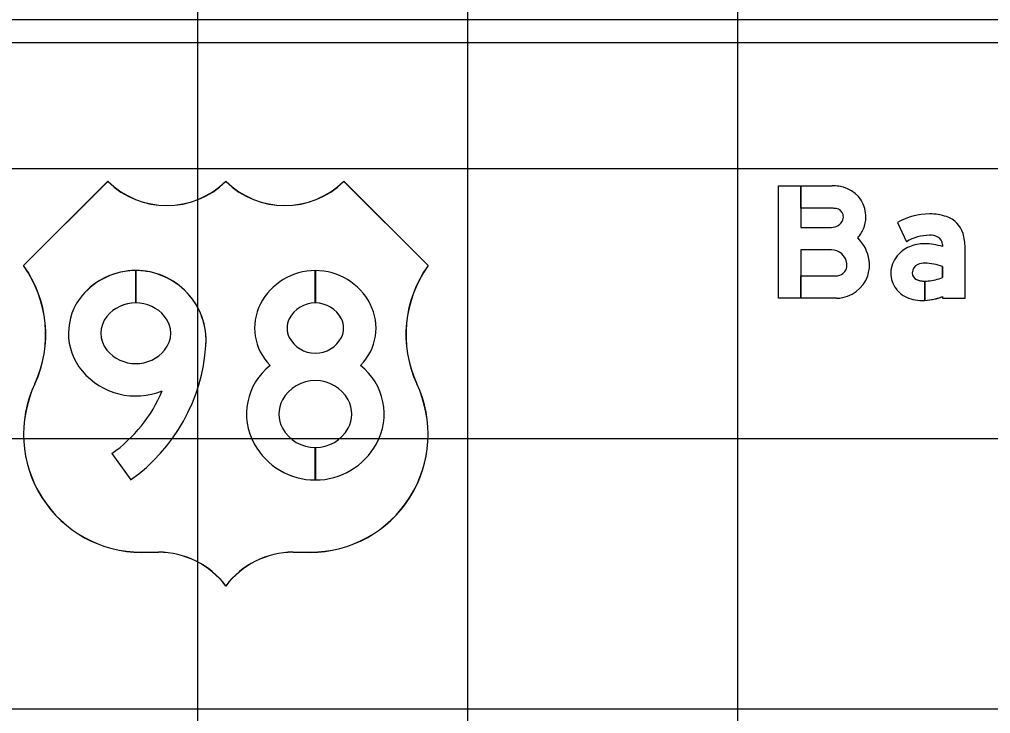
# Model space of a CAD drawing. Extents: x 2193008 to 2198143, y 1236112 to 1237864.
# Drawn here: x 2197041.39 to 2197048.58, y 1237290.16 to 1237295.29 of the extents above; entities that cross this region are included whole.
import ezdxf

# ---------------------------------------------------------------- set-up
doc = ezdxf.new("R2010")
doc.units = 0
for name, color, linetype in [('GSBWFILL', 7, 'Continuous'), ('GSCOLORFILL', 7, 'Continuous'), ('GSOUTLINE', 7, 'Continuous'), ('M-ROADS', 7, 'Continuous')]:
    doc.layers.add(name, color=color, linetype=linetype)

msp = doc.modelspace()

# ---------------------------------------------------------------- linework, layer by layer
at = {"layer": 'GSBWFILL'}
for p, q in [((2197042.2475, 1237293.196), (2197042.2475, 1237293.4358)), ((2197042.2475, 1237293.4358), (2197042.2475, 1237293.196)), ((2197043.5769, 1237293.196), (2197043.5769, 1237293.4358)), ((2197043.577, 1237293.4358), (2197043.577, 1237293.196)), ((2197042.2475, 1237293.196), (2197042.2475, 1237293.196)), ((2197042.0704, 1237292.0801), (2197042.2095, 1237291.8848)), ((2197043.5769, 1237291.8848), (2197043.5769, 1237292.1246)), ((2197043.577, 1237292.1246), (2197043.577, 1237291.8848))]:
    msp.add_line(p, q, dxfattribs=at)
for points in [[(2197047.3987, 1237293.5881), (2197047.1726, 1237293.5881), (2197047.1726, 1237293.2306), (2197047.0061, 1237293.2306), (2197047.0061, 1237294.0631), (2197047.1726, 1237294.0631), (2197047.1726, 1237293.7546), (2197047.3987, 1237293.7546)], [(2197047.4038, 1237293.8966), (2197047.1726, 1237293.8966), (2197047.1726, 1237294.0631), (2197047.4038, 1237294.0631)], [(2197047.8887, 1237293.7924), (2197047.9555, 1237293.6481)], [(2197048.2216, 1237293.6278), (2197048.2216, 1237293.6125)], [(2197048.2216, 1237293.2422), (2197048.2216, 1237293.2306), (2197048.3881, 1237293.2306), (2197048.3881, 1237293.6062)], [(2197048.2216, 1237293.4651), (2197048.2216, 1237293.3842)], [(2197047.4371, 1237293.2306), (2197047.1726, 1237293.2306), (2197047.1726, 1237293.3971), (2197047.4371, 1237293.3971)], [(2197048.0905, 1237293.2145), (2197048.0905, 1237293.3573)], [(2197048.0905, 1237293.3573), (2197048.0905, 1237293.2145)]]:
    msp.add_lwpolyline(points, dxfattribs=at)
for centre, major_axis, ratio, start_param, end_param in [((2197047.4038, 1237293.6625), (0, 0.4005), 0.999998, 6.158944, 6.283185), ((2197047.4251, 1237293.8333), (0, 0.2284), 0.999998, 4.980924, 6.158944), ((2197047.4038, 1237293.6625), (0, 0.234), 0.999998, 6.158944, 6.283185), ((2197047.4251, 1237293.8333), (0, 0.0619), 0.999998, 4.980924, 6.158944), ((2197047.4133, 1237293.8301), (0, 0.2407), 0.999998, 4.712389, 4.980924), ((2197047.3987, 1237293.8469), (0, 0.0923), 0.999998, 3.141593, 4.302517), ((2197047.4375, 1237293.8301), (0, 0.05), 0.999998, 4.302517, 4.712389), ((2197047.4133, 1237293.8301), (0, 0.0742), 0.999998, 4.712389, 4.980924), ((2197047.4375, 1237293.8301), (0, 0.2165), 0.999998, 4.302517, 4.712389), ((2197048.1249, 1237293.3778), (0, 0.4772), 0.999998, 0, 0.517719), ((2197048.1249, 1237293.4474), (0, 0.4075), 0.999998, 5.96613, 6.283185), ((2197048.1935, 1237293.6567), (0, 0.1873), 0.999998, 4.997165, 5.96613), ((2197047.3987, 1237293.8469), (0, 0.2588), 0.999998, 3.993826, 4.302517), ((2197047.3987, 1237293.4726), (0, 0.282), 0.999998, 4.848927, 5.520752), ((2197048.1249, 1237293.3778), (0, 0.319), 0.999998, 0, 0.559495), ((2197048.1308, 1237293.5708), (0, 0.1261), 0.999998, 5.822746, 6.330435), ((2197048.1591, 1237293.6278), (0, 0.0624), 0.999998, 4.712389, 5.822746), ((2197048.0212, 1237293.6062), (0, 0.3669), 0.999998, 4.712389, 4.997165), ((2197047.3987, 1237293.4726), (0, 0.1155), 0.999998, 4.848927, 6.283185), ((2197048.0685, 1237293.3913), (0, 0.2387), 0.999998, 0.399285, 0.87593), ((2197048.088, 1237293.3488), (0, 0.2855), 0.999998, 0, 0.404512), ((2197048.088, 1237293.214), (0, 0.4203), 0.999998, 5.959871, 6.283185), ((2197047.4295, 1237293.4768), (0, 0.2509), 0.999998, 4.712389, 4.848927), ((2197048.0391, 1237293.4158), (0, 0.2005), 0.999998, 0.87593, 1.570796), ((2197047.4354, 1237293.4753), (0, 0.0784), 0.999998, 3.334454, 4.539563), ((2197047.4265, 1237293.4768), (0, 0.0874), 0.999998, 4.539563, 4.712389), ((2197047.4295, 1237293.4768), (0, 0.0844), 0.999998, 4.712389, 4.848927), ((2197047.4265, 1237293.4768), (0, 0.2539), 0.999998, 4.539563, 4.712389), ((2197048.0676, 1237293.416), (0, 0.0708), 0.999998, 0.408547, 1.530785), ((2197048.0873, 1237293.3704), (0, 0.1204), 0.999998, 6.259455, 6.691732), ((2197048.0785, 1237293.0816), (0, 0.4093), 0.999998, 5.926185, 6.254823), ((2197042.2481, 1237292.9162), (0, 0.5196), 0.999993, 0.001231, 0.86636), ((2197042.2481, 1237292.9162), (0, 0.5196), 0.999993, 4.64468, 6.284272), ((2197043.5769, 1237292.9787), (0, 0.457), 0.999996, 0, 1.094914), ((2197043.5769, 1237292.9787), (0, 0.457), 0.999996, 5.188271, 6.283021), ((2197047.4371, 1237293.4668), (0, 0.0698), 0.999998, 3.141593, 3.334454), ((2197047.4354, 1237293.4753), (0, 0.2449), 0.999998, 3.334454, 4.539563), ((2197048.0303, 1237293.4158), (0, 0.1916), 0.999998, 1.570796, 2.21394), ((2197048.0722, 1237293.4158), (0, 0.0754), 0.999998, 1.530785, 1.570796), ((2197048.0467, 1237293.4158), (0, 0.0499), 0.999998, 1.570796, 2.757027), ((2197048.0905, 1237293.5238), (0, 0.1665), 0.999998, 2.757027, 3.141593), ((2197048.0808, 1237293.7424), (0, 0.3848), 0.999998, 3.228562, 3.516221), ((2197048.0473, 1237293.4285), (0, 0.2129), 0.999998, 2.21394, 2.611125), ((2197048.0905, 1237293.5238), (0, 0.1665), 0.999998, 3.141843, 3.28451), ((2197042.1833, 1237292.9712), (0, 0.4346), 0.999993, 0.86636, 2.268543), ((2197047.4371, 1237293.4668), (0, 0.2363), 0.999998, 3.141593, 3.334454), ((2197048.0691, 1237293.5004), (0, 0.2865), 0.999998, 2.672443, 3.141593), ((2197048.0691, 1237293.6389), (0, 0.4249), 0.999998, 3.192057, 3.508644), ((2197042.2475, 1237292.9174), (0, 0.2786), 0.999993, 0.000269, 0.87305), ((2197042.2475, 1237292.9174), (0, 0.2786), 0.999993, 5.410135, 6.283185), ((2197043.517, 1237293.0096), (0, 0.3896), 0.999996, 1.094914, 2.361162), ((2197043.5769, 1237292.9787), (0, 0.2173), 0.999996, 0, 1.094914), ((2197043.5769, 1237292.9787), (0, 0.2173), 0.999996, 5.188271, 6.28284), ((2197043.6369, 1237293.0096), (0, 0.3896), 0.999996, 3.922023, 5.188271), ((2197048.0691, 1237293.6389), (0, 0.4249), 0.999998, 3.141593, 3.191959), ((2197042.1833, 1237292.9712), (0, 0.1948), 0.999993, 0.87305, 2.268543), ((2197042.3118, 1237292.9712), (0, 0.1948), 0.999993, 4.014643, 5.410135), ((2197043.517, 1237293.0096), (0, 0.1498), 0.999996, 1.094914, 2.046679), ((2197043.6369, 1237293.0096), (0, 0.1498), 0.999996, 4.236507, 5.188271), ((2197043.5769, 1237293.0405), (0, 0.2173), 0.999996, 2.046679, 4.236507), ((2197041.4359, 1237292.9712), (0, 1.3337), 0.999993, 3.760338, 4.64468), ((2197042.2475, 1237293.0251), (0, 0.2786), 0.999993, 2.268543, 4.014643), ((2197043.5245, 1237292.3728), (0, 0.457), 0.999996, 0.663872, 2.076157), ((2197043.6294, 1237292.3728), (0, 0.457), 0.999996, 4.207028, 5.619313), ((2197042.2475, 1237293.0251), (0, 0.5184), 0.999993, 2.268543, 3.529077), ((2197043.5769, 1237292.3438), (0, 0.2772), 0.999996, 5.21775, 7.348621), ((2197041.4359, 1237292.9712), (0, 1.0939), 0.999993, 3.760338, 4.312274), ((2197043.5245, 1237292.3728), (0, 0.2173), 0.999996, 1.065436, 2.076157), ((2197043.6294, 1237292.3728), (0, 0.2173), 0.999996, 4.207028, 5.21775), ((2197043.5769, 1237292.4018), (0, 0.2772), 0.999996, 2.076157, 3.141593), ((2197043.5769, 1237292.4018), (0, 0.2772), 0.999996, 3.141863, 4.207028), ((2197043.5769, 1237292.4018), (0, 0.517), 0.999996, 2.076157, 3.141593), ((2197043.5769, 1237292.4018), (0, 0.517), 0.999996, 3.141738, 4.207028)]:
    msp.add_ellipse(centre, major_axis=major_axis, ratio=ratio, start_param=start_param, end_param=end_param, dxfattribs=at)
at = {"layer": 'GSCOLORFILL'}
for p, q in [((2197054.4665, 1237295.291), (2197036.4845, 1237295.291)), ((2197036.4845, 1237295.1245), (2197054.4665, 1237295.1245)), ((2197042.2475, 1237293.196), (2197042.2475, 1237293.4358)), ((2197042.2475, 1237293.4358), (2197042.2475, 1237293.196)), ((2197043.5769, 1237293.196), (2197043.5769, 1237293.4358)), ((2197043.577, 1237293.4358), (2197043.577, 1237293.196)), ((2197042.2475, 1237293.196), (2197042.2475, 1237293.196)), ((2197042.0704, 1237292.0801), (2197042.2095, 1237291.8848)), ((2197043.5769, 1237291.8848), (2197043.5769, 1237292.1246)), ((2197043.577, 1237292.1246), (2197043.577, 1237291.8848))]:
    msp.add_line(p, q, dxfattribs=at)
for points in [[(2197041.4157, 1237293.472), (2197042.0401, 1237294.0964)], [(2197042.0401, 1237294.095), (2197041.417, 1237293.4719)], [(2197043.7884, 1237294.0964), (2197044.4127, 1237293.472)], [(2197044.4115, 1237293.4719), (2197043.7884, 1237294.095)], [(2197047.3987, 1237293.5881), (2197047.1726, 1237293.5881), (2197047.1726, 1237293.2306), (2197047.0061, 1237293.2306), (2197047.0061, 1237294.0631), (2197047.1726, 1237294.0631), (2197047.1726, 1237293.7546), (2197047.3987, 1237293.7546)], [(2197047.4038, 1237293.8966), (2197047.1726, 1237293.8966), (2197047.1726, 1237294.0631), (2197047.4038, 1237294.0631)], [(2197047.8887, 1237293.7924), (2197047.9555, 1237293.6481)], [(2197048.2216, 1237293.6278), (2197048.2216, 1237293.6125)], [(2197048.2216, 1237293.2422), (2197048.2216, 1237293.2306), (2197048.3881, 1237293.2306), (2197048.3881, 1237293.6062)], [(2197048.2216, 1237293.4651), (2197048.2216, 1237293.3842)], [(2197047.4371, 1237293.2306), (2197047.1726, 1237293.2306), (2197047.1726, 1237293.3971), (2197047.4371, 1237293.3971)], [(2197048.0905, 1237293.2145), (2197048.0905, 1237293.3573)], [(2197048.0905, 1237293.3573), (2197048.0905, 1237293.2145)], [(2197042.2899, 1237291.3501), (2197042.4147, 1237291.3501)], [(2197042.4147, 1237291.3491), (2197042.2899, 1237291.3491)], [(2197043.4137, 1237291.3501), (2197043.5386, 1237291.3501)], [(2197043.5386, 1237291.3491), (2197043.4137, 1237291.3491)], [(2197042.9142, 1237291.101), (2197042.9142, 1237291.0994)], [(2197042.9143, 1237291.0994), (2197042.9143, 1237291.1011)]]:
    msp.add_lwpolyline(points, dxfattribs=at)
for centre, radius, start, end in [((2197042.4772, 1237294.5423), 0.6244, 225.573, 314.427), ((2197042.4772, 1237294.5423), 0.6254, 225.66248, 314.33848), ((2197043.3513, 1237294.5423), 0.6244, 225.573, 314.427), ((2197043.3513, 1237294.5423), 0.6254, 225.66152, 314.33752), ((2197040.7056, 1237292.9623), 0.8741, 335.35777, 35.66529), ((2197040.7056, 1237292.9623), 0.8751, 335.35735, 35.61044), ((2197045.1229, 1237292.9623), 0.8751, 144.38956, 204.64265), ((2197045.1229, 1237292.9623), 0.8741, 144.33471, 204.64223), ((2197042.2899, 1237292.2232), 0.8741, 154.62307, 270), ((2197042.2899, 1237292.2232), 0.8731, 154.62265, 270), ((2197043.5386, 1237292.2232), 0.8741, 270, 25.37693), ((2197043.5386, 1237292.2232), 0.8731, 270, 25.37735), ((2197042.4147, 1237290.7248), 0.6254, 36.99024, 90), ((2197042.4147, 1237290.7248), 0.6244, 36.8699, 90), ((2197043.4137, 1237290.7248), 0.6254, 90, 143.00215), ((2197043.4137, 1237290.7248), 0.6244, 90, 143.12246)]:
    msp.add_arc(centre, radius, start, end, dxfattribs=at)
for centre, major_axis, ratio, start_param, end_param in [((2197047.4038, 1237293.6625), (0, 0.4005), 0.999998, 6.158944, 6.283185), ((2197047.4251, 1237293.8333), (0, 0.2284), 0.999998, 4.980924, 6.158944), ((2197047.4038, 1237293.6625), (0, 0.234), 0.999998, 6.158944, 6.283185), ((2197047.4251, 1237293.8333), (0, 0.0619), 0.999998, 4.980924, 6.158944), ((2197047.4133, 1237293.8301), (0, 0.2407), 0.999998, 4.712389, 4.980924), ((2197047.3987, 1237293.8469), (0, 0.0923), 0.999998, 3.141593, 4.302517), ((2197047.4375, 1237293.8301), (0, 0.05), 0.999998, 4.302517, 4.712389), ((2197047.4133, 1237293.8301), (0, 0.0742), 0.999998, 4.712389, 4.980924), ((2197047.4375, 1237293.8301), (0, 0.2165), 0.999998, 4.302517, 4.712389), ((2197048.1249, 1237293.3778), (0, 0.4772), 0.999998, 0, 0.517719), ((2197048.1249, 1237293.4474), (0, 0.4075), 0.999998, 5.96613, 6.283185), ((2197048.1935, 1237293.6567), (0, 0.1873), 0.999998, 4.997165, 5.96613), ((2197047.3987, 1237293.8469), (0, 0.2588), 0.999998, 3.993826, 4.302517), ((2197047.3987, 1237293.4726), (0, 0.282), 0.999998, 4.848927, 5.520752), ((2197048.1249, 1237293.3778), (0, 0.319), 0.999998, 0, 0.559495), ((2197048.1308, 1237293.5708), (0, 0.1261), 0.999998, 5.822746, 6.330435), ((2197048.1591, 1237293.6278), (0, 0.0624), 0.999998, 4.712389, 5.822746), ((2197048.0212, 1237293.6062), (0, 0.3669), 0.999998, 4.712389, 4.997165), ((2197047.3987, 1237293.4726), (0, 0.1155), 0.999998, 4.848927, 6.283185), ((2197048.0685, 1237293.3913), (0, 0.2387), 0.999998, 0.399285, 0.87593), ((2197048.088, 1237293.3488), (0, 0.2855), 0.999998, 0, 0.404512), ((2197048.088, 1237293.214), (0, 0.4203), 0.999998, 5.959871, 6.283185), ((2197047.4295, 1237293.4768), (0, 0.2509), 0.999998, 4.712389, 4.848927), ((2197048.0391, 1237293.4158), (0, 0.2005), 0.999998, 0.87593, 1.570796), ((2197047.4354, 1237293.4753), (0, 0.0784), 0.999998, 3.334454, 4.539563), ((2197047.4265, 1237293.4768), (0, 0.0874), 0.999998, 4.539563, 4.712389), ((2197047.4295, 1237293.4768), (0, 0.0844), 0.999998, 4.712389, 4.848927), ((2197047.4265, 1237293.4768), (0, 0.2539), 0.999998, 4.539563, 4.712389), ((2197048.0676, 1237293.416), (0, 0.0708), 0.999998, 0.408547, 1.530785), ((2197048.0873, 1237293.3704), (0, 0.1204), 0.999998, 6.259455, 6.691732), ((2197048.0785, 1237293.0816), (0, 0.4093), 0.999998, 5.926185, 6.254823), ((2197042.2481, 1237292.9162), (0, 0.5196), 0.999993, 0.001231, 0.86636), ((2197042.2481, 1237292.9162), (0, 0.5196), 0.999993, 4.64468, 6.284272), ((2197043.5769, 1237292.9787), (0, 0.457), 0.999996, 0, 1.094914), ((2197043.5769, 1237292.9787), (0, 0.457), 0.999996, 5.188271, 6.283021), ((2197047.4371, 1237293.4668), (0, 0.0698), 0.999998, 3.141593, 3.334454), ((2197047.4354, 1237293.4753), (0, 0.2449), 0.999998, 3.334454, 4.539563), ((2197048.0303, 1237293.4158), (0, 0.1916), 0.999998, 1.570796, 2.21394), ((2197048.0722, 1237293.4158), (0, 0.0754), 0.999998, 1.530785, 1.570796), ((2197048.0467, 1237293.4158), (0, 0.0499), 0.999998, 1.570796, 2.757027), ((2197048.0905, 1237293.5238), (0, 0.1665), 0.999998, 2.757027, 3.141593), ((2197048.0808, 1237293.7424), (0, 0.3848), 0.999998, 3.228562, 3.516221), ((2197048.0473, 1237293.4285), (0, 0.2129), 0.999998, 2.21394, 2.611125), ((2197048.0905, 1237293.5238), (0, 0.1665), 0.999998, 3.141843, 3.28451), ((2197042.1833, 1237292.9712), (0, 0.4346), 0.999993, 0.86636, 2.268543), ((2197047.4371, 1237293.4668), (0, 0.2363), 0.999998, 3.141593, 3.334454), ((2197048.0691, 1237293.5004), (0, 0.2865), 0.999998, 2.672443, 3.141593), ((2197048.0691, 1237293.6389), (0, 0.4249), 0.999998, 3.192057, 3.508644), ((2197042.2475, 1237292.9174), (0, 0.2786), 0.999993, 0.000269, 0.87305), ((2197042.2475, 1237292.9174), (0, 0.2786), 0.999993, 5.410135, 6.283185), ((2197043.517, 1237293.0096), (0, 0.3896), 0.999996, 1.094914, 2.361162), ((2197043.5769, 1237292.9787), (0, 0.2173), 0.999996, 0, 1.094914), ((2197043.5769, 1237292.9787), (0, 0.2173), 0.999996, 5.188271, 6.28284), ((2197043.6369, 1237293.0096), (0, 0.3896), 0.999996, 3.922023, 5.188271), ((2197048.0691, 1237293.6389), (0, 0.4249), 0.999998, 3.141593, 3.191959), ((2197042.1833, 1237292.9712), (0, 0.1948), 0.999993, 0.87305, 2.268543), ((2197042.3118, 1237292.9712), (0, 0.1948), 0.999993, 4.014643, 5.410135), ((2197043.517, 1237293.0096), (0, 0.1498), 0.999996, 1.094914, 2.046679), ((2197043.6369, 1237293.0096), (0, 0.1498), 0.999996, 4.236507, 5.188271), ((2197043.5769, 1237293.0405), (0, 0.2173), 0.999996, 2.046679, 4.236507), ((2197041.4359, 1237292.9712), (0, 1.3337), 0.999993, 3.760338, 4.64468), ((2197042.2475, 1237293.0251), (0, 0.2786), 0.999993, 2.268543, 4.014643), ((2197043.5245, 1237292.3728), (0, 0.457), 0.999996, 0.663872, 2.076157), ((2197043.6294, 1237292.3728), (0, 0.457), 0.999996, 4.207028, 5.619313), ((2197042.2475, 1237293.0251), (0, 0.5184), 0.999993, 2.268543, 3.529077), ((2197043.5769, 1237292.3438), (0, 0.2772), 0.999996, 5.21775, 7.348621), ((2197041.4359, 1237292.9712), (0, 1.0939), 0.999993, 3.760338, 4.312274), ((2197043.5245, 1237292.3728), (0, 0.2173), 0.999996, 1.065436, 2.076157), ((2197043.6294, 1237292.3728), (0, 0.2173), 0.999996, 4.207028, 5.21775), ((2197043.5769, 1237292.4018), (0, 0.2772), 0.999996, 2.076157, 3.141593), ((2197043.5769, 1237292.4018), (0, 0.2772), 0.999996, 3.141863, 4.207028), ((2197043.5769, 1237292.4018), (0, 0.517), 0.999996, 2.076157, 3.141593), ((2197043.5769, 1237292.4018), (0, 0.517), 0.999996, 3.141738, 4.207028)]:
    msp.add_ellipse(centre, major_axis=major_axis, ratio=ratio, start_param=start_param, end_param=end_param, dxfattribs=at)
at = {"layer": 'GSOUTLINE'}
msp.add_line((2197042.0704, 1237292.0801), (2197042.2095, 1237291.8848), dxfattribs=at)
for points in [[(2197047.4371, 1237293.2306), (2197047.0061, 1237293.2306), (2197047.0061, 1237294.0631), (2197047.4038, 1237294.0631)], [(2197047.4038, 1237293.8966), (2197047.1726, 1237293.8966), (2197047.1726, 1237293.7546), (2197047.3987, 1237293.7546)], [(2197047.8887, 1237293.7924), (2197047.9555, 1237293.6481)], [(2197047.3987, 1237293.5881), (2197047.1726, 1237293.5881), (2197047.1726, 1237293.3971)], [(2197048.2216, 1237293.6278), (2197048.2216, 1237293.6125)], [(2197048.2216, 1237293.2422), (2197048.2216, 1237293.2306), (2197048.3881, 1237293.2306), (2197048.3881, 1237293.6062)], [(2197048.2216, 1237293.3842), (2197048.2216, 1237293.4651)], [(2197047.1726, 1237293.3971), (2197047.4371, 1237293.3971)]]:
    msp.add_lwpolyline(points, dxfattribs=at)
for centre, major_axis, ratio, start_param, end_param in [((2197047.4038, 1237293.6625), (0, 0.4005), 0.999998, 6.158944, 6.283185), ((2197047.4251, 1237293.8333), (0, 0.2284), 0.999998, 4.980924, 6.158944), ((2197047.4038, 1237293.6625), (0, 0.234), 0.999998, 6.158944, 6.283185), ((2197047.4251, 1237293.8333), (0, 0.0619), 0.999998, 4.980924, 6.158944), ((2197047.4133, 1237293.8301), (0, 0.2407), 0.999998, 4.712389, 4.980924), ((2197047.3987, 1237293.8469), (0, 0.0923), 0.999998, 3.141593, 4.302517), ((2197047.4375, 1237293.8301), (0, 0.05), 0.999998, 4.302517, 4.712389), ((2197047.4133, 1237293.8301), (0, 0.0742), 0.999998, 4.712389, 4.980924), ((2197047.4375, 1237293.8301), (0, 0.2165), 0.999998, 4.302517, 4.712389), ((2197048.1249, 1237293.3778), (0, 0.4772), 0.999998, 6.283185, 6.800904), ((2197048.1249, 1237293.4474), (0, 0.4075), 0.999998, 5.96613, 6.283185), ((2197048.1935, 1237293.6567), (0, 0.1873), 0.999998, 4.997165, 5.96613), ((2197047.3987, 1237293.8469), (0, 0.2588), 0.999998, 3.993826, 4.302517), ((2197047.3987, 1237293.4726), (0, 0.282), 0.999998, 4.848927, 5.520752), ((2197048.1249, 1237293.3778), (0, 0.319), 0.999998, 0, 0.559495), ((2197048.1308, 1237293.5708), (0, 0.1261), 0.999998, 5.822746, 6.330435), ((2197048.1591, 1237293.6278), (0, 0.0624), 0.999998, 4.712389, 5.822746), ((2197048.0212, 1237293.6062), (0, 0.3669), 0.999998, 4.712389, 4.997165), ((2197047.3987, 1237293.4726), (0, 0.1155), 0.999998, 4.848927, 6.283185), ((2197048.0685, 1237293.3913), (0, 0.2387), 0.999998, 0.399285, 0.87593), ((2197048.088, 1237293.3488), (0, 0.2855), 0.999998, 0, 0.404512), ((2197048.088, 1237293.214), (0, 0.4203), 0.999998, 5.959871, 6.283185), ((2197047.4295, 1237293.4768), (0, 0.2509), 0.999998, 4.712389, 4.848927), ((2197048.0391, 1237293.4158), (0, 0.2005), 0.999998, 0.87593, 1.570796), ((2197042.2481, 1237292.9162), (0, 0.5196), 0.999993, 4.64468, 7.149545), ((2197047.4354, 1237293.4753), (0, 0.0784), 0.999998, 3.334454, 4.539563), ((2197047.4265, 1237293.4768), (0, 0.0874), 0.999998, 4.539563, 4.712389), ((2197047.4295, 1237293.4768), (0, 0.0844), 0.999998, 4.712389, 4.848927), ((2197047.4265, 1237293.4768), (0, 0.2539), 0.999998, 4.539563, 4.712389), ((2197048.0676, 1237293.416), (0, 0.0708), 0.999998, 0.408547, 1.530785), ((2197048.0873, 1237293.3704), (0, 0.1204), 0.999998, 6.25958, 6.691732), ((2197048.0785, 1237293.0816), (0, 0.4093), 0.999998, 5.926185, 6.254787), ((2197048.09, 1237293.4845), (0, 0.00624), 0.999998, 6.254787, 6.25958), ((2197043.5769, 1237292.9787), (0, 0.457), 0.999996, 5.188271, 7.378099), ((2197047.4371, 1237293.4668), (0, 0.0698), 0.999998, 3.141593, 3.334454), ((2197047.4354, 1237293.4753), (0, 0.2449), 0.999998, 3.334454, 4.539563), ((2197048.0303, 1237293.4158), (0, 0.1916), 0.999998, 1.570796, 2.21394), ((2197048.0722, 1237293.4158), (0, 0.0754), 0.999998, 1.530785, 1.570796), ((2197048.0467, 1237293.4158), (0, 0.0499), 0.999998, 1.570796, 2.757027), ((2197048.0905, 1237293.5238), (0, 0.1665), 0.999998, 2.757027, 3.28451), ((2197048.0808, 1237293.7424), (0, 0.3848), 0.999998, 3.228562, 3.516221), ((2197048.0473, 1237293.4285), (0, 0.2129), 0.999998, 2.21394, 2.611125), ((2197042.1833, 1237292.9712), (0, 0.4346), 0.999993, 0.86636, 2.268543), ((2197047.4371, 1237293.4668), (0, 0.2363), 0.999998, 3.141593, 3.334454), ((2197048.0691, 1237293.5004), (0, 0.2865), 0.999998, 2.672443, 3.141593), ((2197048.0691, 1237293.6389), (0, 0.4249), 0.999998, 3.141593, 3.508644), ((2197042.2475, 1237292.9174), (0, 0.2786), 0.999993, 5.410135, 7.156235), ((2197043.517, 1237293.0096), (0, 0.3896), 0.999996, 1.094914, 2.361162), ((2197043.5769, 1237292.9787), (0, 0.2173), 0.999996, 5.188271, 7.378099), ((2197043.6369, 1237293.0096), (0, 0.3896), 0.999996, 3.922023, 5.188271), ((2197042.1833, 1237292.9712), (0, 0.1948), 0.999993, 0.87305, 2.268543), ((2197042.3118, 1237292.9712), (0, 0.1948), 0.999993, 4.014643, 5.410135), ((2197043.517, 1237293.0096), (0, 0.1498), 0.999996, 1.094914, 2.046679), ((2197043.6369, 1237293.0096), (0, 0.1498), 0.999996, 4.236507, 5.188271), ((2197043.5769, 1237293.0405), (0, 0.2173), 0.999996, 2.046679, 4.236507), ((2197041.4359, 1237292.9712), (0, 1.3337), 0.999993, 3.760338, 4.64468), ((2197042.2475, 1237293.0251), (0, 0.2786), 0.999993, 2.268543, 4.014643), ((2197043.5245, 1237292.3728), (0, 0.457), 0.999996, 0.663872, 2.076157), ((2197043.6294, 1237292.3728), (0, 0.457), 0.999996, 4.207028, 5.619313), ((2197042.2475, 1237293.0251), (0, 0.5184), 0.999993, 2.268543, 3.529077), ((2197043.5769, 1237292.3438), (0, 0.2772), 0.999996, 5.21775, 7.348621), ((2197041.4359, 1237292.9712), (0, 1.0939), 0.999993, 3.760338, 4.312274), ((2197043.5245, 1237292.3728), (0, 0.2173), 0.999996, 1.065436, 2.076157), ((2197043.6294, 1237292.3728), (0, 0.2173), 0.999996, 4.207028, 5.21775), ((2197043.5769, 1237292.4018), (0, 0.2772), 0.999996, 2.076157, 4.207028), ((2197043.5769, 1237292.4018), (0, 0.517), 0.999996, 2.076157, 4.207028)]:
    msp.add_ellipse(centre, major_axis=major_axis, ratio=ratio, start_param=start_param, end_param=end_param, dxfattribs=at)
at = {"layer": 'M-ROADS'}
for p, q in [((2197042.7065, 1237258.191), (2197042.7065, 1237318.191)), ((2197044.7065, 1237258.191), (2197044.7065, 1237318.191)), ((2197046.7065, 1237258.191), (2197046.7065, 1237318.191)), ((2197024.7065, 1237294.191), (2197154.7065, 1237294.191)), ((2197024.7065, 1237292.191), (2197154.7065, 1237292.191)), ((2197024.7065, 1237290.191), (2197154.7065, 1237290.191))]:
    msp.add_line(p, q, dxfattribs=at)

doc.saveas('drawing.dxf')
